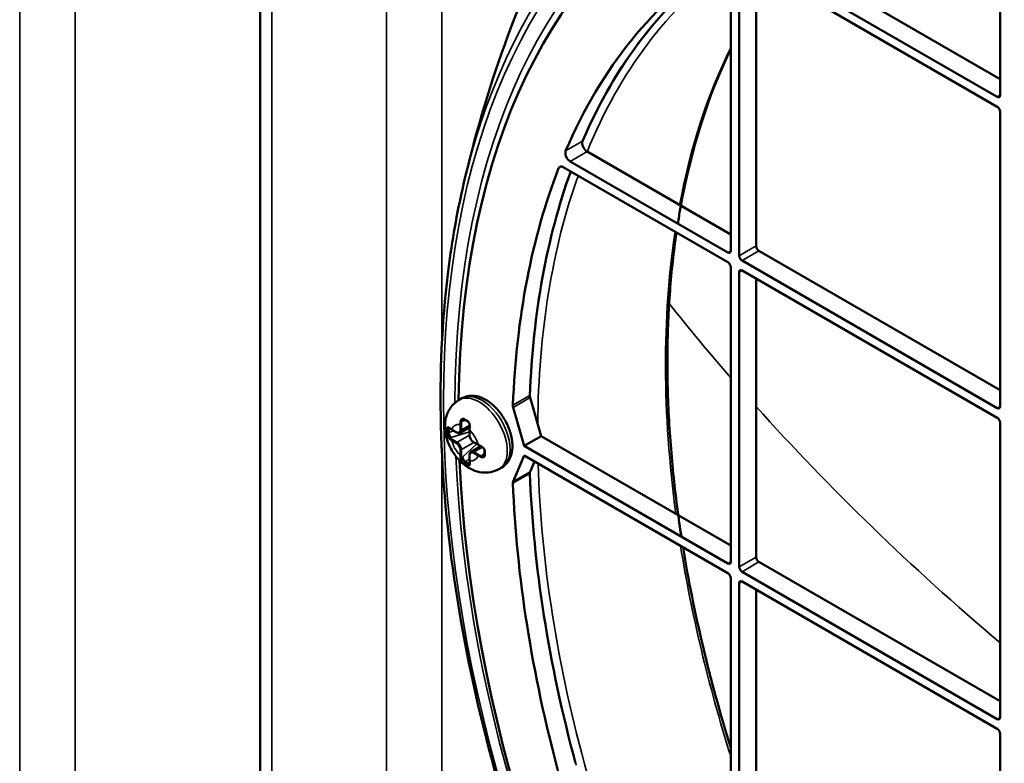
# Model space of a CAD drawing. Header units: millimetres. Extents: x 50 to 3176, y 50 to 2109.
# Tile 738 of 817: x 1894 to 1944, y 1658 to 1695. Entities that reach past the tile are written whole.
import ezdxf

# ---------------------------------------------------------------- set-up
doc = ezdxf.new("R2010")
doc.units = ezdxf.units.MM
doc.header["$LTSCALE"] = 10
doc.layers.add('Visible (ISO)', color=7, linetype='Continuous', lineweight=50)
doc.layers.add('Visible Narrow (ISO)', color=7, linetype='Continuous', lineweight=35)

msp = doc.modelspace()

# ---------------------------------------------------------------- linework, layer by layer
at = {"layer": 'Visible (ISO)'}
for p, q in [((1906.3524, 1754.4505), (1906.3524, 1633.7182)), ((1943.4497, 1700.593), (1943.4497, 1691.5226)), ((1943.4497, 1692.3391), (1931.8532, 1699.0344)), ((1943.3083, 1691.441), (1931.0046, 1698.5445)), ((1930.3682, 1683.4801), (1930.3682, 1698.2587)), ((1930.5097, 1698.3404), (1943.3083, 1690.9511)), ((1929.944, 1697.8299), (1929.944, 1683.7251)), ((1931.2168, 1683.97), (1931.2168, 1697.9321)), ((1943.4497, 1690.7061), (1943.4497, 1675.9276)), ((1929.944, 1684.5416), (1922.7429, 1688.6991)), ((1929.8026, 1683.6434), (1921.8952, 1688.2088)), ((1921.5451, 1687.921), (1929.8026, 1683.1536)), ((1943.4497, 1676.7441), (1931.3582, 1683.7251)), ((1943.3083, 1675.8459), (1930.5097, 1683.2352)), ((1929.944, 1682.9086), (1929.944, 1668.13)), ((1930.3682, 1667.8851), (1930.3682, 1682.6637)), ((1930.5097, 1682.7453), (1943.3083, 1675.356)), ((1931.2168, 1668.375), (1931.2168, 1682.3371)), ((1916.4635, 1676.3328), (1916.3221, 1676.2512)), ((1920.4332, 1674.4376), (1919.8845, 1676.3672)), ((1919.036, 1675.8773), (1919.5847, 1673.9477)), ((1916.5156, 1675.2642), (1916.5156, 1675.2642)), ((1915.8018, 1674.6212), (1915.8018, 1674.7845)), ((1915.963, 1674.7562), (1916.2011, 1674.6187)), ((1916.8554, 1674.883), (1916.3761, 1674.6063)), ((1943.4497, 1675.1111), (1943.4497, 1660.3325)), ((1916.8479, 1674.7532), (1916.8479, 1674.4783)), ((1920.4332, 1674.4376), (1919.5847, 1673.9477)), ((1920.4332, 1674.4376), (1929.944, 1668.9465)), ((1917.4039, 1673.9329), (1916.9246, 1673.6562)), ((1917.0496, 1674.1288), (1917.2877, 1673.9913)), ((1929.8026, 1668.0484), (1919.5847, 1673.9477)), ((1916.8479, 1673.4985), (1916.8479, 1673.2235)), ((1917.5641, 1673.4481), (1917.5641, 1673.4481)), ((1919.5847, 1673.4578), (1919.036, 1672.1617)), ((1919.5847, 1673.4578), (1929.8026, 1667.5585)), ((1916.7918, 1673.0698), (1916.6504, 1673.1515)), ((1918.4635, 1672.8687), (1918.3221, 1672.787)), ((1919.8845, 1672.6516), (1920.0999, 1673.1603)), ((1943.4497, 1661.149), (1931.3582, 1668.13)), ((1943.3083, 1660.2508), (1930.5097, 1667.6401)), ((1929.944, 1667.3135), (1929.944, 1652.5349)), ((1930.3682, 1652.29), (1930.3682, 1667.0686)), ((1930.5097, 1667.1502), (1943.3083, 1659.7609)), ((1931.2168, 1652.7799), (1931.2168, 1666.742)), ((1943.4497, 1659.516), (1943.4497, 1644.7374))]:
    msp.add_line(p, q, dxfattribs=at)
for centre, major_axis, ratio, start_param, end_param in [((1957.1676, 1652.0042), (-28.9, 50.0563), 0.5773503, 2.3697486, 7.0550293), ((1957.1676, 1652.0042), (-27, 46.7654), 0.5773503, 0.0267204, 0.4084301), ((1958.0161, 1652.4941), (-27, 46.7654), 0.5773503, 0.0540764, 0.4084088), ((1943.3083, 1691.6043), (0.1, -0.1732), 0.5773503, 5.4977871, 7.0685835), ((1943.3083, 1690.7878), (-0.1, 0.1732), 0.5773503, 3.9269908, 5.4977871), ((1922.7439, 1688.9843), (-0.175, 0.3031), 0.5773503, 0.4090364, 2.3522765), ((1921.8954, 1688.4944), (0.175, -0.3031), 0.5773503, 3.553913, 5.4970037), ((1957.1676, 1652.0042), (27, -46.7654), 0.5773503, 3.5759284, 3.8825622), ((1958.0161, 1652.4941), (-27, 46.7654), 0.5773503, 0.4534072, 0.7409696), ((1921.5451, 1687.6352), (-0.175, 0.3031), 0.5773503, 5.4977871, 6.7175211), ((1957.4502, 1652.1674), (29.7356, -51.5036), 0.5773503, 3.7006866, 3.7017334), ((1929.8026, 1683.8067), (0.1, -0.1732), 0.5773503, 5.4977871, 7.0685835), ((1931.3582, 1683.8884), (-0.1, 0.1732), 0.5773503, 0.7853982, 2.3561945), ((1929.8026, 1682.9903), (-0.1, 0.1732), 0.5773503, 3.9269908, 5.4977871), ((1930.5097, 1683.3985), (0.1, -0.1732), 0.5773503, 3.9269908, 5.4977871), ((1930.5097, 1682.582), (-0.1, 0.1732), 0.5773503, 5.4977871, 7.0685835), ((1920.0819, 1676.3428), (-0.15, 0.2598), 0.5773503, 0.7409696, 1.1597106), ((1919.2334, 1675.8529), (0.15, -0.2598), 0.5773503, 3.8825622, 4.3013032), ((1943.3083, 1676.0092), (0.1, -0.1732), 0.5773503, 5.4977871, 7.0685835), ((1916.6299, 1675.0992), (-0.0741, 0.1871), 0.6530097, 0.224627, 0.8812869), ((1943.3083, 1675.1927), (-0.1, 0.1732), 0.5773503, 3.9269908, 5.4977871), ((1915.9228, 1674.691), (-0.0808, 0.184), 0.4890787, 0.325601, 0.8393074), ((1915.8815, 1674.8713), (-0.0311, -0.0392), 0.6598686, 0.0001311, 0.0005623), ((1916.9068, 1674.8917), (-0.0496, 0.0063), 0.4808814, 6.2831531, 6.2835541), ((1915.9228, 1674.5277), (-0.0808, 0.184), 0.489113, 0.8393644, 2.4101181), ((1917.4371, 1673.9731), (-0.0194, -0.0461), 0.4808723, 6.2828271, 6.2832092), ((1916.6299, 1673.3029), (0.1189, -0.1619), 0.4891047, 3.8730676, 5.4438208), ((1917.4784, 1673.6295), (-0.1249, 0.1578), 0.6530078, 2.2603089, 2.9169692), ((1957.1676, 1652.0042), (-28.9, 50.0563), 0.5773503, 0.8354587, 2.306134), ((1916.7713, 1673.2213), (-0.119, 0.1619), 0.4890808, 2.3022833, 2.8159929), ((1916.9068, 1673.0954), (-0.0495, -0.0073), 0.6598636, 6.2825816, 6.2830184), ((1920.0819, 1672.448), (-0.15, 0.2598), 0.5773503, 0.4110858, 0.8298268), ((1958.0161, 1652.4941), (-27, 46.7654), 0.5773503, 0.8298268, 1.1364606), ((1919.2334, 1671.9581), (0.15, -0.2598), 0.5773503, 3.5526784, 3.9714194), ((1957.1676, 1652.0042), (27, -46.7654), 0.5773503, 3.9714194, 4.2780532), ((1931.3582, 1668.2933), (-0.1, 0.1732), 0.5773503, 0.7853982, 2.3561945), ((1929.8026, 1668.2117), (0.1, -0.1732), 0.5773503, 5.4977871, 7.0685835), ((1930.5097, 1667.8034), (0.1, -0.1732), 0.5773503, 3.9269908, 5.4977871), ((1929.8026, 1667.3952), (-0.1, 0.1732), 0.5773503, 3.9269908, 5.4977871), ((1930.5097, 1666.9869), (-0.1, 0.1732), 0.5773503, 5.4977871, 7.0685835), ((1943.3083, 1660.4141), (0.1, -0.1732), 0.5773503, 5.4977871, 7.0685835), ((1943.3083, 1659.5976), (-0.1, 0.1732), 0.5773503, 3.9269908, 5.4977871)]:
    msp.add_ellipse(centre, major_axis=major_axis, ratio=ratio, start_param=start_param, end_param=end_param, dxfattribs=at)
for points, knots in [([(1938.7776, 1721.2586), (1936.1839, 1719.3531), (1933.7828, 1717.2454), (1929.4577, 1712.7858), (1927.5334, 1710.4355), (1924.1702, 1705.6501), (1922.7302, 1703.2157), (1920.2844, 1698.3788), (1919.2775, 1695.9761), (1917.6232, 1691.2692), (1916.9751, 1688.9645), (1916.4699, 1686.7226)], [0.84908131, 0.84908131, 0.84908131, 0.84908131, 0.94816347, 0.94816347, 1.04724563, 1.04724563, 1.14632778, 1.14632778, 1.24540994, 1.24540994, 1.3444921, 1.3444921, 1.3444921, 1.3444921]), ([(1987.5476, 1602.6558), (1990.5222, 1604.6378), (1992.9777, 1607.4823), (1996.5834, 1614.5992), (1997.7421, 1618.8579), (1998.6526, 1628.3564), (1998.4101, 1633.5899), (1996.5502, 1644.5139), (1994.9331, 1650.2025), (1990.485, 1661.4595), (1987.6543, 1667.0259), (1981.0658, 1677.4701), (1977.3091, 1682.346), (1969.2527, 1690.9113), (1964.9545, 1694.5995), (1956.257, 1700.4158), (1951.8592, 1702.5434), (1943.4098, 1705.0325), (1939.3611, 1705.3919), (1933.5257, 1704.5401), (1931.4907, 1703.9135), (1929.6206, 1702.9882)], [3.9640572, 3.9640572, 3.9640572, 3.9640572, 4.2873613, 4.2873613, 4.6078904, 4.6078904, 4.9270689, 4.9270689, 5.2462512, 5.2462512, 5.5655763, 5.5655763, 5.8849383, 5.8849383, 6.2042113, 6.2042113, 6.523339, 6.523339, 6.8428012, 6.8428012, 7.0315171, 7.0315171, 7.0315171, 7.0315171]), ([(1927.2895, 1685.0944), (1927.3283, 1685.3389), (1927.3693, 1685.5817), (1927.9414, 1688.7776), (1928.7935, 1691.4703), (1929.944, 1693.8316)], [4.87892534, 4.87892534, 4.87892534, 4.87892534, 4.89757046, 4.89757046, 5.12611834, 5.12611834, 5.12611834, 5.12611834]), ([(1966.8429, 1599.4132), (1962.4311, 1600.793), (1957.8721, 1603.0856), (1948.8999, 1609.2598), (1944.4883, 1613.1432), (1936.2626, 1622.1007), (1932.4495, 1627.1725), (1925.8033, 1637.9924), (1922.971, 1643.7383), (1918.5714, 1655.3286), (1917.0052, 1661.1709), (1915.3006, 1672.368), (1915.1634, 1677.7207), (1915.9275, 1683.978), (1916.163, 1685.3534), (1916.4601, 1686.6788)], [2.9163352, 2.9163352, 2.9163352, 2.9163352, 3.2372528, 3.2372528, 3.5586651, 3.5586651, 3.8798407, 3.8798407, 4.200883, 4.200883, 4.5219994, 4.5219994, 4.8433527, 4.8433527, 4.9376464, 4.9376464, 4.9376464, 4.9376464]), ([(1927.4685, 1669.3959), (1927.326, 1670.3211), (1927.205, 1671.2386), (1926.9848, 1673.2533), (1926.8961, 1674.3461), (1926.7833, 1676.5098), (1926.7597, 1677.5803), (1926.7791, 1679.6816), (1926.8221, 1680.7124), (1926.9733, 1682.7182), (1927.0809, 1683.6936), (1927.2206, 1684.6442)], [4.51952561, 4.51952561, 4.51952561, 4.51952561, 4.57849677, 4.57849677, 4.65035856, 4.65035856, 4.72299254, 4.72299254, 4.79563715, 4.79563715, 4.8675301, 4.8675301, 4.8675301, 4.8675301]), ([(1918.3221, 1672.787), (1918.1915, 1672.7116), (1918.0481, 1672.6595), (1917.7538, 1672.6022), (1917.604, 1672.6001), (1917.2956, 1672.6366), (1917.1421, 1672.6836), (1916.8203, 1672.825), (1916.662, 1672.9301), (1916.352, 1673.1909), (1916.2073, 1673.3535), (1915.9587, 1673.7085), (1915.8554, 1673.9012), (1915.6978, 1674.3084), (1915.6431, 1674.5228), (1915.6038, 1674.9655), (1915.6149, 1675.1949), (1915.7402, 1675.6073), (1915.8274, 1675.7867), (1916.06, 1676.065), (1916.1832, 1676.1709), (1916.3221, 1676.2512)], [2.3561945, 2.3561945, 2.3561945, 2.3561945, 2.5521537, 2.5521537, 2.7633407, 2.7633407, 3.0227098, 3.0227098, 3.3664251, 3.3664251, 3.7765818, 3.7765818, 4.1900456, 4.1900456, 4.6047286, 4.6047286, 5.0024213, 5.0024213, 5.2894077, 5.2894077, 5.4977871, 5.4977871, 5.4977871, 5.4977871]), ([(1918.4635, 1672.8687), (1918.5744, 1672.9327), (1918.6712, 1673.0199), (1918.832, 1673.2314), (1918.8924, 1673.3577), (1918.9804, 1673.6523), (1918.999, 1673.8242), (1918.9888, 1674.1962), (1918.9545, 1674.3978), (1918.8377, 1674.7982), (1918.7551, 1674.9968), (1918.5517, 1675.3729), (1918.4313, 1675.5504), (1918.161, 1675.8708), (1918.0111, 1676.0135), (1917.6894, 1676.2493), (1917.5174, 1676.3423), (1917.1695, 1676.453), (1916.9933, 1676.4754), (1916.6951, 1676.436), (1916.573, 1676.396), (1916.4635, 1676.3328)], [3.9269908, 3.9269908, 3.9269908, 3.9269908, 4.1645292, 4.1645292, 4.4260652, 4.4260652, 4.7443779, 4.7443779, 5.0975243, 5.0975243, 5.4497124, 5.4497124, 5.7984142, 5.7984142, 6.1491785, 6.1491785, 6.5038652, 6.5038652, 6.8341016, 6.8341016, 7.0685835, 7.0685835, 7.0685835, 7.0685835]), ([(1916.6018, 1675.2596), (1916.5896, 1675.2671), (1916.5773, 1675.2716), (1916.554, 1675.2754), (1916.5427, 1675.2746), (1916.5263, 1675.2696), (1916.5209, 1675.2672), (1916.5156, 1675.2642)], [0, 0, 0, 0, 0.006216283, 0.006216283, 0.012798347, 0.012798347, 0.016207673, 0.016207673, 0.016207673, 0.016207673]), ([(1916.6726, 1675.2175), (1916.6678, 1675.2203), (1916.6631, 1675.2231), (1916.6535, 1675.2286), (1916.6488, 1675.2314), (1916.6393, 1675.237), (1916.6346, 1675.2398), (1916.6252, 1675.2454), (1916.6205, 1675.2483), (1916.6111, 1675.2539), (1916.6065, 1675.2568), (1916.6018, 1675.2596)], [1.570767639, 1.570767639, 1.570767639, 1.570767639, 1.576679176, 1.576679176, 1.582590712, 1.582590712, 1.588502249, 1.588502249, 1.594413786, 1.594413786, 1.600325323, 1.600325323, 1.600325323, 1.600325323]), ([(1915.8504, 1674.8321), (1915.8394, 1674.8408), (1915.8293, 1674.8472), (1915.8146, 1674.8541), (1915.8097, 1674.8552), (1915.8071, 1674.8554), (1915.8068, 1674.8553), (1915.8068, 1674.8553)], [0, 0, 0, 0, 0.006111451, 0.006111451, 0.011680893, 0.011680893, 0.013777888, 0.013777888, 0.013777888, 0.013777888]), ([(1915.963, 1674.7562), (1915.9549, 1674.7608), (1915.9469, 1674.7656), (1915.9311, 1674.7753), (1915.9233, 1674.7802), (1915.9081, 1674.7902), (1915.9006, 1674.7952), (1915.8858, 1674.8055), (1915.8785, 1674.8107), (1915.8643, 1674.8213), (1915.8573, 1674.8266), (1915.8504, 1674.8321)], [1.57041222, 1.57041222, 1.57041222, 1.57041222, 1.60144356, 1.60144356, 1.63247491, 1.63247491, 1.66350625, 1.66350625, 1.69453759, 1.69453759, 1.72556894, 1.72556894, 1.72556894, 1.72556894]), ([(1916.7455, 1675.1767), (1916.7405, 1675.1794), (1916.7356, 1675.182), (1916.7258, 1675.1874), (1916.721, 1675.1901), (1916.7112, 1675.1956), (1916.7064, 1675.1983), (1916.6967, 1675.2038), (1916.6918, 1675.2065), (1916.6822, 1675.212), (1916.6774, 1675.2147), (1916.6726, 1675.2175)], [1.541216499, 1.541216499, 1.541216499, 1.541216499, 1.547148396, 1.547148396, 1.553080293, 1.553080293, 1.55901219, 1.55901219, 1.564944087, 1.564944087, 1.570875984, 1.570875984, 1.570875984, 1.570875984]), ([(1916.8572, 1674.8979), (1916.8594, 1674.9157), (1916.86, 1674.9355), (1916.8576, 1674.9764), (1916.8544, 1674.998), (1916.844, 1675.041), (1916.8365, 1675.0628), (1916.8178, 1675.102), (1916.8066, 1675.1201), (1916.7827, 1675.1491), (1916.7699, 1675.1609), (1916.7532, 1675.1722), (1916.7493, 1675.1746), (1916.7455, 1675.1767)], [0, 0, 0, 0, 0.006406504, 0.006406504, 0.012914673, 0.012914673, 0.019680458, 0.019680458, 0.02621736, 0.02621736, 0.032279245, 0.032279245, 0.034077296, 0.034077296, 0.034077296, 0.034077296]), ([(1916.8478, 1674.7532), (1916.8478, 1674.7626), (1916.848, 1674.772), (1916.8485, 1674.791), (1916.8488, 1674.8005), (1916.8498, 1674.8198), (1916.8505, 1674.8294), (1916.8519, 1674.8488), (1916.8528, 1674.8586), (1916.8548, 1674.8782), (1916.8559, 1674.888), (1916.8572, 1674.8979)], [4.71201432, 4.71201432, 4.71201432, 4.71201432, 4.74303531, 4.74303531, 4.7740658, 4.7740658, 4.80509629, 4.80509629, 4.83612678, 4.83612678, 4.86715727, 4.86715727, 4.86715727, 4.86715727]), ([(1916.2011, 1674.6187), (1916.2123, 1674.6122), (1916.2238, 1674.6066), (1916.247, 1674.5974), (1916.2589, 1674.5938), (1916.2828, 1674.589), (1916.2949, 1674.5878), (1916.319, 1674.588), (1916.331, 1674.5896), (1916.3543, 1674.5957), (1916.3656, 1674.6003), (1916.3761, 1674.6063)], [3.14159265, 3.14159265, 3.14159265, 3.14159265, 3.29867229, 3.29867229, 3.45575192, 3.45575192, 3.61283155, 3.61283155, 3.76991118, 3.76991118, 3.92699082, 3.92699082, 3.92699082, 3.92699082]), ([(1916.8479, 1674.4783), (1916.8479, 1674.4524), (1916.8514, 1674.4255), (1916.8645, 1674.3714), (1916.874, 1674.3442), (1916.8984, 1674.2915), (1916.9131, 1674.2659), (1916.9466, 1674.2185), (1916.9654, 1674.1966), (1917.0057, 1674.1582), (1917.0272, 1674.1417), (1917.0496, 1674.1288)], [1.5707963, 1.5707963, 1.5707963, 1.5707963, 1.8849556, 1.8849556, 2.1991149, 2.1991149, 2.5132741, 2.5132741, 2.8274334, 2.8274334, 3.1415927, 3.1415927, 3.1415927, 3.1415927]), ([(1917.4177, 1673.927), (1917.4085, 1673.9309), (1917.3994, 1673.9349), (1917.3815, 1673.9429), (1917.3726, 1673.9471), (1917.355, 1673.9555), (1917.3463, 1673.9598), (1917.3292, 1673.9685), (1917.3208, 1673.973), (1917.3041, 1673.982), (1917.2959, 1673.9866), (1917.2877, 1673.9913)], [1.41603837, 1.41603837, 1.41603837, 1.41603837, 1.44706457, 1.44706457, 1.47809077, 1.47809077, 1.50911696, 1.50911696, 1.54014316, 1.54014316, 1.57115993, 1.57115993, 1.57115993, 1.57115993]), ([(1917.6033, 1673.6909), (1917.6036, 1673.7061), (1917.6014, 1673.723), (1917.5914, 1673.7565), (1917.584, 1673.7735), (1917.565, 1673.8062), (1917.5533, 1673.8223), (1917.5263, 1673.8531), (1917.5106, 1673.868), (1917.477, 1673.8946), (1917.4587, 1673.9066), (1917.4331, 1673.9201), (1917.4253, 1673.9238), (1917.4177, 1673.927)], [0, 0, 0, 0, 0.006211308, 0.006211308, 0.012121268, 0.012121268, 0.018065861, 0.018065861, 0.024424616, 0.024424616, 0.031137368, 0.031137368, 0.034088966, 0.034088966, 0.034088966, 0.034088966]), ([(1916.9246, 1673.6562), (1916.9142, 1673.6502), (1916.9045, 1673.6427), (1916.8876, 1673.6255), (1916.8802, 1673.6159), (1916.868, 1673.5951), (1916.863, 1673.584), (1916.8552, 1673.5609), (1916.8524, 1673.5489), (1916.8487, 1673.5241), (1916.8479, 1673.5114), (1916.8479, 1673.4985)], [0.78539816, 0.78539816, 0.78539816, 0.78539816, 0.9424778, 0.9424778, 1.09955743, 1.09955743, 1.25663706, 1.25663706, 1.41371669, 1.41371669, 1.57079633, 1.57079633, 1.57079633, 1.57079633]), ([(1917.5641, 1673.4481), (1917.5778, 1673.456), (1917.5881, 1673.467), (1917.6005, 1673.4932), (1917.6037, 1673.508), (1917.6033, 1673.5251)], [0, 0, 0, 0, 0.008814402, 0.008814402, 0.016175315, 0.016175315, 0.016175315, 0.016175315]), ([(1917.6033, 1673.5251), (1917.603, 1673.536), (1917.6028, 1673.5469), (1917.6024, 1673.5688), (1917.6023, 1673.5798), (1917.6022, 1673.6019), (1917.6022, 1673.6129), (1917.6023, 1673.6351), (1917.6024, 1673.6462), (1917.6028, 1673.6685), (1917.603, 1673.6797), (1917.6033, 1673.6909)], [4.682864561, 4.682864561, 4.682864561, 4.682864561, 4.694674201, 4.694674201, 4.706483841, 4.706483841, 4.718293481, 4.718293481, 4.730103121, 4.730103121, 4.74191276, 4.74191276, 4.74191276, 4.74191276]), ([(1916.8573, 1673.0881), (1916.856, 1673.0968), (1916.8549, 1673.1055), (1916.8529, 1673.1231), (1916.852, 1673.132), (1916.8505, 1673.1499), (1916.8498, 1673.159), (1916.8488, 1673.1772), (1916.8485, 1673.1864), (1916.848, 1673.2048), (1916.8478, 1673.2142), (1916.8478, 1673.2235)], [4.55762655, 4.55762655, 4.55762655, 4.55762655, 4.58865365, 4.58865365, 4.61968075, 4.61968075, 4.65070785, 4.65070785, 4.68173495, 4.68173495, 4.71276205, 4.71276205, 4.71276205, 4.71276205]), ([(1916.8557, 1673.0387), (1916.8557, 1673.0387), (1916.8564, 1673.0398), (1916.858, 1673.0452), (1916.8588, 1673.0492), (1916.8597, 1673.0614), (1916.8595, 1673.071), (1916.8579, 1673.084), (1916.8576, 1673.086), (1916.8573, 1673.0881)], [0.004104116, 0.004104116, 0.004104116, 0.004104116, 0.008275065, 0.008275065, 0.011892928, 0.011892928, 0.016991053, 0.016991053, 0.017897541, 0.017897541, 0.017897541, 0.017897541])]:
    msp.add_open_spline(points, degree=3, knots=knots, dxfattribs=at)
msp.add_open_spline([(1929.944, 1658.8159), (1928.8894, 1662.2065), (1928.087, 1665.5779), (1927.5539, 1668.8567)], degree=3, dxfattribs=at)
at = {"layer": 'Visible Narrow (ISO)'}
for p, q in [((1894.2882, 1640.2052), (1894.2882, 1760.9376)), ((1897.0766, 1760.9152), (1897.0766, 1640.1827)), ((1906.9382, 1753.6342), (1906.9382, 1632.9017)), ((1912.6825, 1641.0092), (1912.6825, 1738.8937)), ((1915.4607, 1738.8657), (1915.4607, 1679.1303)), ((1943.3083, 1691.441), (1943.4497, 1691.5226)), ((1922.5137, 1689.2223), (1921.6649, 1688.7316)), ((1921.8952, 1688.2088), (1922.7429, 1688.6991)), ((1921.3127, 1687.8677), (1921.46, 1687.9527)), ((1929.8026, 1683.6434), (1929.944, 1683.7251)), ((1930.3682, 1683.4801), (1931.2168, 1683.97)), ((1931.3582, 1683.7251), (1930.5097, 1683.2352)), ((1930.5097, 1682.7453), (1930.3682, 1682.6637)), ((1919.87, 1676.476), (1919.0215, 1675.9861)), ((1919.8845, 1676.3672), (1919.036, 1675.8773)), ((1943.3083, 1675.8459), (1943.4497, 1675.9276)), ((1915.8018, 1674.7845), (1915.7794, 1674.7715)), ((1915.8807, 1674.8092), (1915.8018, 1674.7845)), ((1915.9526, 1674.779), (1916.1907, 1674.6416)), ((1916.3675, 1674.7436), (1916.3675, 1675.0186)), ((1916.4382, 1675.0186), (1916.4382, 1674.7436)), ((1916.4382, 1674.7436), (1916.8559, 1674.9848)), ((1916.4884, 1675.1809), (1916.4472, 1675.157)), ((1916.4884, 1675.1809), (1916.6644, 1675.2223)), ((1916.8718, 1674.994), (1916.8718, 1674.994)), ((1915.7794, 1674.6082), (1915.8018, 1674.6212)), ((1915.8018, 1674.6212), (1916.0578, 1674.7014)), ((1915.9227, 1674.3644), (1915.8815, 1674.3405)), ((1915.9227, 1674.3644), (1916.8479, 1674.6543)), ((1915.988, 1674.2687), (1916.2261, 1674.1313)), ((1916.2261, 1674.1313), (1916.8479, 1674.4902)), ((1916.8625, 1674.7328), (1916.8625, 1674.4579)), ((1916.1907, 1674.07), (1915.9526, 1674.2075)), ((1917.06, 1674.1228), (1916.4382, 1673.7638)), ((1917.2021, 1674.0408), (1916.4884, 1673.3846)), ((1917.0393, 1674.1517), (1917.2774, 1674.0142)), ((1917.4923, 1673.8825), (1917.0746, 1673.6414)), ((1915.4607, 1673.6035), (1915.4607, 1640.9812)), ((1916.3675, 1673.4889), (1916.3675, 1673.7638)), ((1916.4382, 1673.7638), (1916.4382, 1673.4889)), ((1916.4472, 1673.3607), (1916.4884, 1673.3846)), ((1916.8479, 1673.3331), (1916.6504, 1673.1515)), ((1916.8625, 1673.4781), (1916.8625, 1673.2031)), ((1917.2774, 1673.4427), (1917.0393, 1673.5801)), ((1917.0746, 1673.6414), (1917.3127, 1673.5039)), ((1917.4371, 1673.4424), (1917.4784, 1673.4662)), ((1917.6022, 1673.5979), (1917.4784, 1673.4662)), ((1916.6504, 1673.1515), (1916.6279, 1673.1385)), ((1916.7694, 1673.0569), (1916.7918, 1673.0698)), ((1916.7918, 1673.0698), (1916.8526, 1673.1258)), ((1919.0215, 1672.0696), (1919.87, 1672.5595)), ((1919.036, 1672.1617), (1919.8845, 1672.6516)), ((1930.3682, 1667.8851), (1931.2168, 1668.375)), ((1929.8026, 1668.0484), (1929.944, 1668.13)), ((1931.3582, 1668.13), (1930.5097, 1667.6401)), ((1930.5097, 1667.1502), (1930.3682, 1667.0686)), ((1943.3083, 1660.2508), (1943.4497, 1660.3325))]:
    msp.add_line(p, q, dxfattribs=at)
msp.add_ellipse((1957.309, 1652.0859), major_axis=(-29.5357, 51.1574), ratio=0.5773503, dxfattribs=at)
for centre, major_axis, ratio, start_param, end_param in [((1957.309, 1652.0859), (29.1332, -50.4601), 0.5773503, 5.5025293, 10.2054339), ((1957.4502, 1652.1674), (-29.7356, 51.5036), 0.5773503, 5.503077, 6.8422792), ((1958.0161, 1652.4941), (-26.9928, 46.7529), 0.5773503, 0.0537176, 0.4102486), ((1958.2227, 1652.6134), (-26.8429, 46.4932), 0.5773503, 0.0585678, 0.4214993), ((1964.4717, 1656.2213), (-26.7272, 46.2928), 0.5773503, 0.3663652, 0.5920619), ((1958.0161, 1652.4941), (26.9928, -46.7529), 0.5773503, 3.5949081, 3.8842656), ((1958.2227, 1652.6134), (26.8429, -46.4932), 0.5773503, 3.5987355, 3.9154749), ((1964.4717, 1656.2213), (-26.7272, 46.2928), 0.5773503, 0.626267, 0.9513391), ((2079.5208, 1722.5483), (170.6292, -10.012), 0.6138698, 3.6418803, 3.680782), ((1917.3221, 1674.5191), (-1, 1.7321), 0.5773503, 3.1415927, 6.2831853), ((1917.4635, 1674.6007), (1, -1.7321), 0.5773503, 0, 3.1415927), ((2079.5208, 1722.5483), (170.6292, -10.012), 0.6138698, 3.6960304, 3.8261647), ((1916.6279, 1675.3022), (-0.0261, -0.0426), 0.5941446, 5.13261, 5.5129976), ((1916.6279, 1675.3022), (-0.0261, -0.0426), 0.5941642, 5.5129968, 6.2832826), ((1916.6976, 1675.2608), (-0.025, -0.0433), 0.5773337, 5.1205473, 6.2831853), ((1917.8036, 1676.1625), (-1.4255, -2.9728), 0.5216833, 5.4249499, 5.4864691), ((1915.7441, 1674.7919), (-0.05, 0.0013), 0.5600552, 0.4193391, 0.7997273), ((1915.7441, 1674.7919), (0.05, -0.0013), 0.5599942, 3.9413371, 5.5121491), ((1918.1738, 1676.0723), (1.6939, 2.9338), 0.5773524, 2.3266724, 2.3857194), ((1915.8815, 1674.8713), (-0.0311, -0.0392), 0.6598686, 5.5396302, 6.2833165), ((1917.1591, 1675.2961), (-1.5209, -0.0967), 0.4936527, 0.4919443, 0.6239076), ((1916.615, 1674.1109), (-0.5, 0.866), 0.5773503, 5.8553581, 6.7110129), ((1915.988, 1674.7995), (-0.025, -0.0433), 0.5773503, 5.4978454, 6.2831853), ((1917.4844, 1675.4824), (0.8866, 1.0186), 0.6669035, 2.36993, 2.5015106), ((1916.4029, 1675.039), (-0.05, 0), 0.5773503, 0.7854465, 2.3559597), ((1916.4118, 1675.1774), (-0.0496, 0.0063), 0.4808592, 0.8026949, 2.4226989), ((1917.1853, 1675.4503), (0.5283, 0.9151), 0.5773127, 2.2014346, 2.3565503), ((1916.7694, 1675.2206), (0.0239, 0.0439), 0.5600223, 1.9614586, 2.3418417), ((1916.7694, 1675.2206), (-0.0239, -0.0439), 0.5600121, 5.4834124, 6.2831634), ((1916.9068, 1674.8917), (-0.0496, 0.0063), 0.4808814, 0.0003688, 0.9011387), ((1917.9161, 1675.2303), (0.8269, 1.057), 0.61789, 2.3268523, 2.4586194), ((1915.7441, 1674.6286), (-0.05, -0.0013), 0.5941416, 0.3898011, 0.7701903), ((1915.7441, 1674.6286), (0.05, 0.0013), 0.5942006, 3.9117091, 5.4825915), ((1915.8815, 1674.2997), (-0.031, -0.0392), 0.6598679, 4.0179998, 5.6379355), ((1916.7282, 1674.6786), (-1.0976, -0.0394), 0.5820823, 0.6090561, 0.7653937), ((1916.7349, 1674.7002), (-1.0567, 0.0001), 0.577316, 0.6307006, 0.7858161), ((1915.988, 1674.2279), (-0.025, -0.0433), 0.5773503, 3.9272204, 5.4977451), ((1916.1907, 1674.8457), (0.125, -0.2165), 0.5773503, 5.4977871, 7.0685836), ((1916.2261, 1674.662), (-0.025, -0.0433), 0.5773503, 5.4977877, 6.2831853), ((1916.4029, 1674.764), (0.05, 0), 0.5773503, 3.9269921, 5.4977898), ((1916.2261, 1674.8661), (0.15, -0.2598), 0.5773503, 0, 0.7853982), ((1916.8979, 1674.7532), (-0.05, 0), 0.5773503, 0.0002981, 0.785346), ((1916.8979, 1674.4783), (-0.05, 0), 0.5773503, 0, 0.7853983), ((1916.615, 1674.1109), (0.5, -0.866), 0.5773503, 1.14297, 1.9986237), ((1917.0393, 1674.3558), (-0.125, 0.2165), 0.5773503, 0.7853982, 2.3561945), ((1916.615, 1674.1109), (-0.5, 0.866), 0.5773503, 1.1429694, 1.9986233), ((1916.2261, 1674.0904), (0.025, 0.0433), 0.5773503, 0.7853902, 2.3561938), ((1916.1907, 1673.8659), (0.125, -0.2165), 0.5773503, 0.7853982, 2.3561945), ((1916.2261, 1673.8863), (0.15, -0.2598), 0.5773503, 0.7853982, 2.3561945), ((1917.0746, 1674.1721), (-0.025, -0.0433), 0.5773503, 5.4977878, 6.2831853), ((1918.0545, 1674.4396), (1.0983, -0.0081), 0.5532528, 3.9303175, 4.0866572), ((1917.3127, 1674.0346), (-0.025, -0.0433), 0.5773503, 5.49782, 6.2828893), ((1917.4371, 1673.9731), (-0.0194, -0.0461), 0.4808723, 5.3821342, 6.2828271), ((1957.309, 1652.0859), (29.1332, -50.4601), 0.5773503, 3.977837, 5.4469409), ((1917.4815, 1674.2429), (-0.9348, -1.2178), 0.4977991, 5.6941492, 5.8259178), ((1916.4029, 1673.7843), (-0.05, 0), 0.5773503, 0.785398, 2.3561938), ((1916.4029, 1673.5093), (0.05, 0), 0.5773503, 3.9270395, 5.4976747), ((1916.4118, 1673.3812), (-0.0495, -0.0073), 0.6598743, 0.6453501, 2.2650845), ((1917.1852, 1673.9199), (0.5282, 0.915), 0.5773152, 2.355764, 2.5109021), ((1916.8979, 1673.4985), (-0.05, 0), 0.5773503, 0, 0.7853982), ((1917.0393, 1673.376), (-0.125, 0.2165), 0.5773503, 5.4977871, 7.0685835), ((1916.615, 1674.1109), (0.5, -0.866), 0.5773503, 5.8553591, 6.7110129), ((1917.0746, 1673.3964), (-0.15, 0.2598), 0.5773503, 5.4977871, 6.2831853), ((1917.0746, 1673.6005), (-0.025, -0.0433), 0.5773503, 3.9269915, 5.4977866), ((1917.3127, 1673.4631), (0.025, 0.0433), 0.5773503, 0.7855107, 2.3561362), ((1918.2322, 1674.1734), (1.3202, 0.2526), 0.667187, 3.7854057, 3.91737), ((1918.0601, 1673.935), (-1.0565, 0.0001), 0.577312, 0.7850315, 0.9401696), ((1917.4371, 1673.4016), (-0.0194, -0.0461), 0.4808844, 3.8605865, 5.4802527), ((1917.6533, 1673.6897), (-0.05, 0.0013), 0.5600325, 0.0000748, 0.799837), ((1917.6533, 1673.5264), (-0.05, -0.0013), 0.5941624, 6.2830494, 7.0533281), ((1917.6533, 1673.6897), (-0.05, 0.0013), 0.5600555, 0.799734, 1.1801232), ((1917.6533, 1673.5264), (0.05, 0.0013), 0.5941421, 3.9117898, 4.292178), ((1920.1686, 1674.7971), (1.8818, 2.7071), 0.6281028, 2.3760424, 2.406802), ((1920.1686, 1674.7971), (1.8818, 2.7071), 0.6281028, 2.406802, 2.4375616), ((1916.6279, 1673.0977), (0.0261, 0.0426), 0.5941995, 0.8006452, 2.3714313), ((1916.6279, 1673.0977), (-0.0261, -0.0426), 0.5941733, 5.5130149, 5.893398), ((1919.0819, 1674.4739), (-3.3721, 0), 0.5773467, 0.7558216, 0.7854813), ((1916.6976, 1673.0563), (0.025, 0.0433), 0.5773671, 0.7854032, 2.7334233), ((1919.0904, 1674.4785), (-3.3838, 0), 0.5773483, 0.7853707, 0.8149283), ((1916.7694, 1673.0161), (0.0239, 0.0439), 0.5599938, 0.7710345, 2.3418928), ((1916.7694, 1673.016), (0.0239, 0.0439), 0.5600524, 2.3418563, 2.7222439), ((1916.8979, 1673.2235), (-0.05, 0), 0.5773503, 0, 0.7853712), ((1916.9068, 1673.0954), (-0.0495, -0.0073), 0.6598636, 6.2830183, 7.0269572), ((1917.6191, 1673.6618), (-0.5145, -0.9703), 0.571874, 5.476263, 5.632602), ((1958.2227, 1652.6134), (26.8429, -46.4932), 0.5773503, 3.9603792, 4.2905766), ((1958.0161, 1652.4941), (26.9928, -46.7529), 0.5773503, 3.9697161, 4.2798971), ((1964.4717, 1656.2213), (-26.7272, 46.2928), 0.5773503, 0.9855866, 1.2044312)]:
    msp.add_ellipse(centre, major_axis=major_axis, ratio=ratio, start_param=start_param, end_param=end_param, dxfattribs=at)
for points, knots in [([(1916.3752, 1675.1646), (1916.3772, 1675.1803), (1916.3804, 1675.195), (1916.3856, 1675.2115), (1916.3866, 1675.2143), (1916.3915, 1675.2277), (1916.3961, 1675.2376), (1916.404, 1675.2511), (1916.4068, 1675.2554), (1916.4151, 1675.2671), (1916.4211, 1675.2743), (1916.4319, 1675.2852), (1916.4365, 1675.2893), (1916.4506, 1675.3005), (1916.4606, 1675.3064), (1916.4733, 1675.3119), (1916.4758, 1675.3129), (1916.4889, 1675.3176), (1916.4997, 1675.32), (1916.513, 1675.321), (1916.5152, 1675.3211), (1916.5266, 1675.3213), (1916.5359, 1675.3204), (1916.5493, 1675.3178), (1916.5535, 1675.3168), (1916.5685, 1675.3125), (1916.5787, 1675.3081), (1916.5904, 1675.3014), (1916.5923, 1675.3002), (1916.5942, 1675.299)], [0.0000006, 0.0000006, 0.0000006, 0.0000006, 0.11777651, 0.11777651, 0.14285714, 0.14285714, 0.23931503, 0.23931503, 0.28571429, 0.28571429, 0.37072129, 0.37072129, 0.42857143, 0.42857143, 0.54367602, 0.54367602, 0.57142857, 0.57142857, 0.69002258, 0.69002258, 0.71428571, 0.71428571, 0.81134316, 0.81134316, 0.85714286, 0.85714286, 0.97647404, 0.97647404, 1, 1, 1, 1]), ([(1916.4472, 1675.157), (1916.4488, 1675.1675), (1916.4513, 1675.1776), (1916.4587, 1675.199), (1916.4641, 1675.2101), (1916.477, 1675.2304), (1916.4846, 1675.2396), (1916.4997, 1675.2537), (1916.5069, 1675.259), (1916.5148, 1675.2637), (1916.5152, 1675.2639), (1916.5156, 1675.2642)], [0, 0, 0, 0, 0.11210495, 0.11210495, 0.25, 0.25, 0.39019772, 0.39019772, 0.5, 0.5, 0.50547606, 0.50547606, 0.50547606, 0.50547606]), ([(1916.6647, 1675.2569), (1916.6567, 1675.2615), (1916.6407, 1675.2708), (1916.6172, 1675.2849), (1916.6018, 1675.2943), (1916.5942, 1675.299)], [0, 0, 0, 0, 0.33333333, 0.66666667, 0.99997651, 0.99997651, 0.99997651, 0.99997651]), ([(1916.7375, 1675.2162), (1916.7294, 1675.2206), (1916.7132, 1675.2295), (1916.6889, 1675.243), (1916.6728, 1675.2522), (1916.6647, 1675.2569)], [0.00002292, 0.00002292, 0.00002292, 0.00002292, 0.33333333, 0.66666667, 0.99998821, 0.99998821, 0.99998821, 0.99998821]), ([(1915.6981, 1674.7817), (1915.6984, 1674.794), (1915.6993, 1674.8056), (1915.7009, 1674.8165), (1915.7013, 1674.8186), (1915.7016, 1674.8208), (1915.702, 1674.8229), (1915.7035, 1674.8312), (1915.7054, 1674.8391), (1915.7078, 1674.8463), (1915.709, 1674.8501), (1915.7104, 1674.8537), (1915.7118, 1674.8571), (1915.7151, 1674.8646), (1915.7188, 1674.8708), (1915.7231, 1674.876), (1915.7243, 1674.8775), (1915.7256, 1674.8789), (1915.7269, 1674.8802), (1915.732, 1674.8853), (1915.7378, 1674.8892), (1915.7444, 1674.8916), (1915.7454, 1674.892), (1915.7464, 1674.8923), (1915.7475, 1674.8926), (1915.7527, 1674.894), (1915.7583, 1674.8946), (1915.7643, 1674.8942), (1915.7674, 1674.8941), (1915.7706, 1674.8936), (1915.7739, 1674.893), (1915.7816, 1674.8915), (1915.7897, 1674.8887), (1915.7984, 1674.8845), (1915.8005, 1674.8834), (1915.8027, 1674.8823), (1915.8049, 1674.8811), (1915.8152, 1674.8754), (1915.8263, 1674.8677), (1915.8383, 1674.8585), (1915.8392, 1674.8578), (1915.8402, 1674.857), (1915.8411, 1674.8563)], [0, 0, 0, 0, 0.119125, 0.119125, 0.119125, 0.1428571, 0.1428571, 0.1428571, 0.2360064, 0.2360064, 0.2360064, 0.2857143, 0.2857143, 0.2857143, 0.396855, 0.396855, 0.396855, 0.4285714, 0.4285714, 0.4285714, 0.5524723, 0.5524723, 0.5524723, 0.5714286, 0.5714286, 0.5714286, 0.6656799, 0.6656799, 0.6656799, 0.7142857, 0.7142857, 0.7142857, 0.8288839, 0.8288839, 0.8288839, 0.8571429, 0.8571429, 0.8571429, 0.989737, 0.989737, 0.989737, 1, 1, 1, 1]), ([(1915.7794, 1674.7715), (1915.7797, 1674.7812), (1915.7804, 1674.7903), (1915.7827, 1674.8071), (1915.7843, 1674.8148), (1915.7869, 1674.8235), (1915.7875, 1674.8254), (1915.7906, 1674.8344), (1915.7936, 1674.8405), (1915.8002, 1674.8496), (1915.8037, 1674.8529), (1915.8075, 1674.8553)], [0.00000002, 0.00000002, 0.00000002, 0.00000002, 0.10932097, 0.10932097, 0.2187442, 0.2187442, 0.25, 0.25, 0.375, 0.375, 0.48515896, 0.48515896, 0.48515896, 0.48515896]), ([(1916.7375, 1675.2162), (1916.7482, 1675.2106), (1916.7585, 1675.2037), (1916.7707, 1675.1935), (1916.7728, 1675.1918), (1916.7828, 1675.1827), (1916.7907, 1675.1745), (1916.802, 1675.1612), (1916.8057, 1675.1566), (1916.8176, 1675.1406), (1916.825, 1675.1287), (1916.8335, 1675.1128), (1916.8352, 1675.1095), (1916.8437, 1675.0922), (1916.8499, 1675.0774), (1916.8561, 1675.059), (1916.8571, 1675.0561), (1916.8618, 1675.0411), (1916.865, 1675.0285), (1916.8692, 1675.0088), (1916.8706, 1675.0016), (1916.874, 1674.9802), (1916.8756, 1674.9661), (1916.8767, 1674.9465), (1916.8769, 1674.9412), (1916.8772, 1674.9191), (1916.8763, 1674.9022), (1916.8743, 1674.8826), (1916.874, 1674.8797), (1916.8736, 1674.8768)], [0, 0, 0, 0, 0.11877668, 0.11877668, 0.14285714, 0.14285714, 0.2374953, 0.2374953, 0.28571429, 0.28571429, 0.39935092, 0.39935092, 0.42857143, 0.42857143, 0.54922964, 0.54922964, 0.57142857, 0.57142857, 0.66292717, 0.66292717, 0.71428571, 0.71428571, 0.81800279, 0.81800279, 0.85714286, 0.85714286, 0.9790405, 0.9790405, 0.99999943, 0.99999943, 0.99999943, 0.99999943]), ([(1915.8411, 1674.2807), (1915.8299, 1674.2896), (1915.8194, 1674.2997), (1915.8082, 1674.3123), (1915.8068, 1674.3139), (1915.7972, 1674.3252), (1915.7895, 1674.3358), (1915.7795, 1674.351), (1915.7771, 1674.3549), (1915.7687, 1674.3688), (1915.7629, 1674.3793), (1915.7541, 1674.3969), (1915.7508, 1674.4037), (1915.7412, 1674.4252), (1915.7353, 1674.4401), (1915.7289, 1674.4583), (1915.7277, 1674.4619), (1915.7216, 1674.4803), (1915.7173, 1674.495), (1915.7129, 1674.5129), (1915.7121, 1674.5161), (1915.7086, 1674.5315), (1915.7062, 1674.5437), (1915.7033, 1674.5609), (1915.7025, 1674.5662), (1915.6999, 1674.5854), (1915.6988, 1674.5982), (1915.6982, 1674.6121), (1915.6982, 1674.6141), (1915.6981, 1674.6161)], [0, 0, 0, 0, 0.1253465, 0.1253465, 0.1428571, 0.1428571, 0.2499687, 0.2499687, 0.2857143, 0.2857143, 0.3740097, 0.3740097, 0.4285714, 0.4285714, 0.5438275, 0.5438275, 0.5714286, 0.5714286, 0.6885438, 0.6885438, 0.7142857, 0.7142857, 0.8116697, 0.8116697, 0.8571429, 0.8571429, 0.9791801, 0.9791801, 1, 1, 1, 1]), ([(1915.8815, 1674.3405), (1915.875, 1674.3461), (1915.8687, 1674.3526), (1915.8549, 1674.3691), (1915.8476, 1674.3795), (1915.834, 1674.4024), (1915.8277, 1674.4147), (1915.8173, 1674.4381), (1915.813, 1674.4489), (1915.8081, 1674.4626), (1915.8072, 1674.4651), (1915.8019, 1674.4811), (1915.7979, 1674.4949), (1915.792, 1674.518), (1915.7899, 1674.5275), (1915.7873, 1674.5406), (1915.7866, 1674.5444), (1915.7837, 1674.561), (1915.7821, 1674.5734), (1915.7802, 1674.5932), (1915.7797, 1674.6009), (1915.7794, 1674.6082)], [0, 0, 0, 0, 0.10999137, 0.10999137, 0.25, 0.25, 0.38882693, 0.38882693, 0.5, 0.5, 0.52548022, 0.52548022, 0.6584085, 0.6584085, 0.75, 0.75, 0.78753328, 0.78753328, 0.9142768, 0.9142768, 0.99999998, 0.99999998, 0.99999998, 0.99999998]), ([(1917.4077, 1673.9518), (1917.4227, 1673.9455), (1917.4376, 1673.9383), (1917.4543, 1673.9288), (1917.4566, 1673.9275), (1917.4715, 1673.9187), (1917.4837, 1673.9106), (1917.4994, 1673.8987), (1917.5032, 1673.8957), (1917.5168, 1673.8848), (1917.5264, 1673.8763), (1917.5412, 1673.8621), (1917.5465, 1673.8567), (1917.5628, 1673.8391), (1917.5729, 1673.8266), (1917.584, 1673.811), (1917.586, 1673.8081), (1917.5967, 1673.7921), (1917.6041, 1673.779), (1917.6117, 1673.7629), (1917.6129, 1673.7602), (1917.6188, 1673.7463), (1917.6228, 1673.735), (1917.6273, 1673.7188), (1917.6285, 1673.7138), (1917.6324, 1673.6951), (1917.6338, 1673.6822), (1917.6337, 1673.668), (1917.6336, 1673.6661), (1917.6336, 1673.6643)], [0, 0, 0, 0, 0.1228344, 0.1228344, 0.1428571, 0.1428571, 0.2509853, 0.2509853, 0.2857143, 0.2857143, 0.3751874, 0.3751874, 0.4285714, 0.4285714, 0.5443932, 0.5443932, 0.5714286, 0.5714286, 0.6902747, 0.6902747, 0.7142857, 0.7142857, 0.8121599, 0.8121599, 0.8571429, 0.8571429, 0.9813144, 0.9813144, 1, 1, 1, 1]), ([(1916.5942, 1673.0642), (1916.5844, 1673.0701), (1916.5743, 1673.0769), (1916.5613, 1673.0866), (1916.5589, 1673.0884), (1916.5479, 1673.097), (1916.5389, 1673.1044), (1916.5253, 1673.1163), (1916.5206, 1673.1206), (1916.5055, 1673.1348), (1916.4954, 1673.145), (1916.4828, 1673.1585), (1916.4802, 1673.1614), (1916.467, 1673.1763), (1916.4566, 1673.1889), (1916.445, 1673.2043), (1916.4434, 1673.2066), (1916.4345, 1673.2187), (1916.4277, 1673.2289), (1916.4175, 1673.2453), (1916.414, 1673.2513), (1916.404, 1673.2692), (1916.3982, 1673.2809), (1916.3914, 1673.2971), (1916.3896, 1673.3016), (1916.3828, 1673.3204), (1916.3788, 1673.3348), (1916.3758, 1673.3515), (1916.3755, 1673.3536), (1916.3752, 1673.3557)], [0, 0, 0, 0, 0.11695905, 0.11695905, 0.14285714, 0.14285714, 0.23614453, 0.23614453, 0.28571429, 0.28571429, 0.39849325, 0.39849325, 0.42857143, 0.42857143, 0.55086202, 0.55086202, 0.57142857, 0.57142857, 0.66153833, 0.66153833, 0.71428571, 0.71428571, 0.8178296, 0.8178296, 0.85714286, 0.85714286, 0.98213034, 0.98213034, 0.99999943, 0.99999943, 0.99999943, 0.99999943]), ([(1916.6279, 1673.1385), (1916.6209, 1673.1429), (1916.6136, 1673.1478), (1916.5965, 1673.1602), (1916.5865, 1673.168), (1916.5746, 1673.1782), (1916.5725, 1673.1799), (1916.5624, 1673.1888), (1916.5544, 1673.1962), (1916.5364, 1673.2138), (1916.5266, 1673.2242), (1916.5164, 1673.236), (1916.5154, 1673.2371), (1916.506, 1673.2481), (1916.4981, 1673.2582), (1916.4832, 1673.279), (1916.4764, 1673.2897), (1916.47, 1673.3012), (1916.4695, 1673.3021), (1916.4626, 1673.3146), (1916.4574, 1673.3261), (1916.4507, 1673.3453), (1916.4486, 1673.3531), (1916.4472, 1673.3607)], [0, 0, 0, 0, 0.09707684, 0.09707684, 0.22371265, 0.22371265, 0.25, 0.25, 0.35294525, 0.35294525, 0.48596069, 0.48596069, 0.5, 0.5, 0.62256168, 0.62256168, 0.75, 0.75, 0.76130983, 0.76130983, 0.90046577, 0.90046577, 1, 1, 1, 1]), ([(1917.6336, 1673.4987), (1917.634, 1673.4866), (1917.6331, 1673.4748), (1917.6307, 1673.4634), (1917.6303, 1673.4613), (1917.6298, 1673.4593), (1917.6293, 1673.4573), (1917.627, 1673.4484), (1917.6238, 1673.4397), (1917.6199, 1673.4315), (1917.6178, 1673.4273), (1917.6156, 1673.4233), (1917.6133, 1673.4195), (1917.6077, 1673.4106), (1917.6012, 1673.4027), (1917.5937, 1673.3957), (1917.5917, 1673.3938), (1917.5896, 1673.3919), (1917.5874, 1673.3901), (1917.5787, 1673.3829), (1917.5687, 1673.3767), (1917.5576, 1673.3716), (1917.5558, 1673.3708), (1917.5539, 1673.37), (1917.5521, 1673.3693), (1917.5431, 1673.3657), (1917.5335, 1673.3629), (1917.5234, 1673.361), (1917.5185, 1673.36), (1917.5134, 1673.3593), (1917.5083, 1673.3588), (1917.496, 1673.3576), (1917.4832, 1673.3577), (1917.4701, 1673.3592), (1917.4667, 1673.3596), (1917.4633, 1673.3601), (1917.4599, 1673.3607), (1917.4448, 1673.3633), (1917.4291, 1673.3678), (1917.413, 1673.3741), (1917.4112, 1673.3748), (1917.4095, 1673.3755), (1917.4077, 1673.3763)], [0, 0, 0, 0, 0.1213009, 0.1213009, 0.1213009, 0.1428571, 0.1428571, 0.1428571, 0.2376759, 0.2376759, 0.2376759, 0.2857143, 0.2857143, 0.2857143, 0.3980318, 0.3980318, 0.3980318, 0.4285714, 0.4285714, 0.4285714, 0.5512043, 0.5512043, 0.5512043, 0.5714286, 0.5714286, 0.5714286, 0.6670789, 0.6670789, 0.6670789, 0.7142857, 0.7142857, 0.7142857, 0.8281347, 0.8281347, 0.8281347, 0.8571429, 0.8571429, 0.8571429, 0.9858595, 0.9858595, 0.9858595, 1, 1, 1, 1]), ([(1917.5641, 1673.4481), (1917.5637, 1673.4478), (1917.5633, 1673.4476), (1917.5526, 1673.4416), (1917.5411, 1673.4372), (1917.5207, 1673.4326), (1917.5122, 1673.4314), (1917.4915, 1673.4305), (1917.4792, 1673.4314), (1917.4569, 1673.4357), (1917.4469, 1673.4386), (1917.4371, 1673.4424)], [0.49452222, 0.49452222, 0.49452222, 0.49452222, 0.5, 0.5, 0.64888937, 0.64888937, 0.75, 0.75, 0.88826881, 0.88826881, 1, 1, 1, 1]), ([(1916.5942, 1673.0642), (1916.6018, 1673.0595), (1916.6172, 1673.0502), (1916.6407, 1673.0362), (1916.6567, 1673.0269), (1916.6647, 1673.0223)], [0.00002294, 0.00002294, 0.00002294, 0.00002294, 0.33333333, 0.66666667, 0.99997983, 0.99997983, 0.99997983, 0.99997983]), ([(1916.6648, 1673.0223), (1916.6728, 1673.0176), (1916.6889, 1673.0084), (1916.7132, 1672.9948), (1916.7294, 1672.9858), (1916.7375, 1672.9814)], [0, 0, 0, 0, 0.33333333, 0.66666667, 0.99997651, 0.99997651, 0.99997651, 0.99997651]), ([(1916.8736, 1673.0679), (1916.8755, 1673.0547), (1916.8767, 1673.0427), (1916.877, 1673.0294), (1916.877, 1673.0269), (1916.8768, 1673.016), (1916.876, 1673.0083), (1916.8739, 1672.9981), (1916.873, 1672.995), (1916.8701, 1672.9864), (1916.8677, 1672.9812), (1916.8628, 1672.9738), (1916.8606, 1672.9711), (1916.8534, 1672.9639), (1916.8476, 1672.9605), (1916.8396, 1672.9577), (1916.8381, 1672.9572), (1916.8294, 1672.9551), (1916.8216, 1672.9545), (1916.8114, 1672.9554), (1916.8098, 1672.9555), (1916.8009, 1672.9567), (1916.7931, 1672.9584), (1916.7814, 1672.962), (1916.7775, 1672.9632), (1916.7636, 1672.9683), (1916.7535, 1672.9729), (1916.7413, 1672.9793), (1916.7394, 1672.9804), (1916.7375, 1672.9814)], [0.0000006, 0.0000006, 0.0000006, 0.0000006, 0.11611695, 0.11611695, 0.14285714, 0.14285714, 0.24048209, 0.24048209, 0.28571429, 0.28571429, 0.3718675, 0.3718675, 0.42857143, 0.42857143, 0.5438592, 0.5438592, 0.57142857, 0.57142857, 0.69155404, 0.69155404, 0.71428571, 0.71428571, 0.81136544, 0.81136544, 0.85714286, 0.85714286, 0.97829927, 0.97829927, 1, 1, 1, 1]), ([(1916.856, 1673.0393), (1916.8556, 1673.039), (1916.8551, 1673.0388), (1916.8497, 1673.0363), (1916.8438, 1673.0351), (1916.8324, 1673.035), (1916.8274, 1673.0355), (1916.8196, 1673.037), (1916.8173, 1673.0375), (1916.8068, 1673.0402), (1916.7981, 1673.0433), (1916.7825, 1673.0501), (1916.776, 1673.0533), (1916.7694, 1673.0569)], [0.5148518, 0.5148518, 0.5148518, 0.5148518, 0.52659297, 0.52659297, 0.65927173, 0.65927173, 0.75, 0.75, 0.78823433, 0.78823433, 0.91474082, 0.91474082, 1, 1, 1, 1])]:
    msp.add_open_spline(points, degree=3, knots=knots, dxfattribs=at)

doc.saveas('drawing.dxf')
